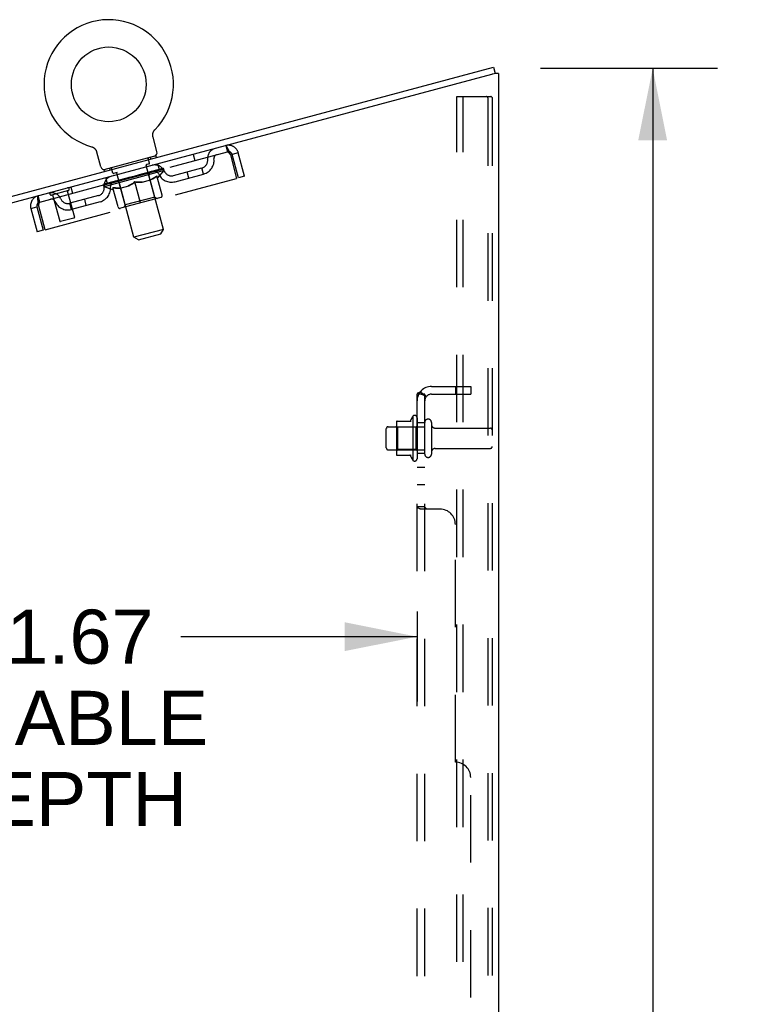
# Model space of a CAD drawing. Header units: inches. Extents: x 0 to 200, y 0 to 129.
# Tile 275 of 276: x 111 to 123, y 82 to 98. Entities that reach past the tile are written whole.
import ezdxf

# ---------------------------------------------------------------- set-up
doc = ezdxf.new("R2010")
doc.units = ezdxf.units.IN
doc.header["$LTSCALE"] = 11
doc.header["$MEASUREMENT"] = 0
doc.linetypes.add('HIDDEN', pattern=[0.2, 0.1, -0.1])
doc.layers.get('0').update_dxf_attribs({"linetype": 'CONTINUOUS'})
for name, color, linetype in [('DEFAULT_2', 8, 'HIDDEN'), ('DIMENSIONS', 7, 'CONTINUOUS'), ('SUBPANEL', 7, 'CONTINUOUS')]:
    doc.layers.add(name, color=color, linetype=linetype)
doc.styles.get("Standard").update_dxf_attribs({"font": 'arial.ttf'})
doc.dimstyles.new('DIMSTYLE_1', dxfattribs={"dimtxt": 0.882353, "dimasz": 1.176471, "dimexe": 0.09, "dimexo": 0.07, "dimgap": 0.0375, "dimtad": 0, "dimtih": 1, "dimtoh": 1, "dimzin": 4, "dimdsep": 46, "dimtxsty": 'Standard', "dimblk": '_FILLED', "dimblk1": '_FILLED', "dimblk2": '_FILLED', "dimcen": 0.09, "dimadec": 3, "dimazin": 1, "dimtfac": 1, "dimtdec": 3, "dimtofl": 0, "dimtmove": 0, "dimatfit": 3, "dimldrblk": '_FILLED', "dimfxl": 0, "dimtolj": 1, "dimtzin": 4, "dimarcsym": 0})

# ---------------------------------------------------------------- blocks, each defined once
blk = doc.blocks.new('_FILLED')
at = {"color": 0, "linetype": 'ByBlock'}
blk.add_solid([(0, 0), (-1, 0.2), (-1, -0.2)], dxfattribs=at)
blk = doc.blocks.new('*D7')
at = {"layer": 'DIMENSIONS', "color": 2, "linetype": 'Continuous'}
for p, q in [((119.646, 97.342), (122.532, 97.342)), ((121.474, 97.342), (121.474, 67.438)), ((121.474, 34.186), (121.474, 64.349)), ((119.672, 34.186), (122.532, 34.186))]:
    blk.add_line(p, q, dxfattribs=at)
at = {"layer": 'DIMENSIONS', "color": 2, "linetype": 'Continuous', "xscale": 1.1764705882, "yscale": 1.1764705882, "zscale": 1.1764705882}
for p, rotation in [((121.474, 97.342), 90), ((121.474, 34.186), 270)]:
    blk.add_blockref('_FILLED', p, dxfattribs=dict(at, rotation=rotation))
at = {"layer": 'DIMENSIONS', "color": 2, "linetype": 'Continuous', "insert": (121.474, 66.996), "char_height": 0.8824, "width": 3.08332, "attachment_point": 2, "line_spacing_factor": 0.9}
blk.add_mtext('63.16\\PREF.', dxfattribs=at)
blk = doc.blocks.new('*D10')
at = {"layer": 'DIMENSIONS', "color": 2, "linetype": 'Continuous'}
for p, q in [((105.969, 88.487), (105.969, 87.017)), ((117.635, 88.487), (117.635, 87.017)), ((105.969, 88.076), (109.819, 88.076)), ((117.635, 88.076), (113.785, 88.076))]:
    blk.add_line(p, q, dxfattribs=at)
at = {"layer": 'DIMENSIONS', "color": 2, "linetype": 'Continuous', "xscale": 1.1764705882, "yscale": 1.1764705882, "zscale": 1.1764705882, "rotation": 180}
blk.add_blockref('_FILLED', (105.969, 88.076), dxfattribs=at)
at = {"layer": 'DIMENSIONS', "color": 2, "linetype": 'Continuous', "xscale": 1.1764705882, "yscale": 1.1764705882, "zscale": 1.1764705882}
blk.add_blockref('_FILLED', (117.635, 88.076), dxfattribs=at)
at = {"layer": 'DIMENSIONS', "color": 2, "linetype": 'Continuous', "insert": (111.802, 88.517), "char_height": 0.8824, "width": 4.85458, "attachment_point": 2, "line_spacing_factor": 0.9}
blk.add_mtext('11.67\\PUSABLE\\PDEPTH', dxfattribs=at)

msp = doc.modelspace()

# ---------------------------------------------------------------- linework, layer by layer
at = {"color": 7, "linetype": 'Continuous'}
for p, q in [((107.03, 94.182), (118.883, 97.358)), ((118.883, 97.358), (118.91, 97.258)), ((118.912, 97.258), (118.91, 97.258)), ((113.342, 96.307), (113.344, 96.311)), ((113.344, 96.311), (113.346, 96.315)), ((113.346, 96.315), (113.348, 96.319)), ((113.348, 96.319), (113.35, 96.322)), ((113.35, 96.322), (113.353, 96.326)), ((113.353, 96.326), (113.355, 96.329)), ((113.355, 96.329), (113.358, 96.333)), ((113.358, 96.333), (113.361, 96.336)), ((113.361, 96.336), (113.363, 96.339)), ((113.361, 96.336), (113.362, 96.338)), ((113.363, 96.339), (113.366, 96.343)), ((113.366, 96.343), (113.366, 96.343)), ((113.331, 96.265), (113.332, 96.27)), ((113.331, 96.261), (113.331, 96.265)), ((113.331, 96.257), (113.331, 96.261)), ((113.331, 96.252), (113.331, 96.257)), ((113.331, 96.248), (113.331, 96.252)), ((113.331, 96.244), (113.331, 96.248)), ((113.332, 96.274), (113.333, 96.278)), ((113.332, 96.27), (113.332, 96.274)), ((113.333, 96.278), (113.334, 96.282)), ((113.334, 96.282), (113.335, 96.287)), ((113.335, 96.223), (113.334, 96.226)), ((113.335, 96.287), (113.336, 96.291)), ((113.399, 95.982), (113.335, 96.223)), ((113.336, 96.291), (113.337, 96.295)), ((113.337, 96.295), (113.339, 96.299)), ((113.339, 96.299), (113.34, 96.303)), ((113.34, 96.303), (113.342, 96.307)), ((112.33, 96.065), (112.33, 96.065)), ((112.33, 96.065), (112.334, 96.064)), ((112.334, 96.064), (112.339, 96.062)), ((112.338, 96.062), (112.343, 96.061)), ((112.343, 96.061), (112.347, 96.059)), ((112.347, 96.059), (112.351, 96.057)), ((112.35, 96.057), (112.354, 96.055)), ((112.354, 96.055), (112.358, 96.053)), ((112.358, 96.053), (112.362, 96.051)), ((112.362, 96.051), (112.366, 96.049)), ((112.366, 96.049), (112.369, 96.046)), ((112.369, 96.046), (112.373, 96.044)), ((112.373, 96.044), (112.376, 96.041)), ((112.376, 96.041), (112.379, 96.038)), ((112.379, 96.038), (112.383, 96.035)), ((112.383, 96.035), (112.386, 96.032)), ((112.386, 96.032), (112.389, 96.029)), ((112.389, 96.029), (112.392, 96.026)), ((112.392, 96.026), (112.394, 96.023)), ((112.394, 96.023), (112.397, 96.019)), ((112.397, 96.019), (112.399, 96.016)), ((112.399, 96.016), (112.402, 96.012)), ((112.402, 96.012), (112.404, 96.008)), ((112.404, 96.008), (112.406, 96.004)), ((112.406, 96.005), (112.408, 96.001)), ((112.482, 95.736), (112.417, 95.977)), ((113.379, 95.915), (112.534, 95.688)), ((113.379, 95.915), (113.387, 95.886)), ((112.534, 95.688), (112.541, 95.659))]:
    msp.add_line(p, q, dxfattribs=at)
at = {"color": 3, "linetype": 'Continuous'}
for p, q in [((118.847, 97.241), (107.057, 94.082)), ((118.859, 97.244), (118.847, 97.241)), ((118.871, 97.247), (118.859, 97.244)), ((118.912, 97.258), (118.871, 97.247)), ((118.964, 97.258), (118.912, 97.258)), ((118.964, 97.258), (118.964, 34.29))]:
    msp.add_line(p, q, dxfattribs=at)
at = {"color": 7, "linetype": 'Continuous'}
for points in [[(113.334, 96.226), (113.333, 96.231), (113.332, 96.235), (113.332, 96.239), (113.331, 96.244)], [(113.334, 96.226), (113.333, 96.231), (113.332, 96.235), (113.332, 96.239), (113.331, 96.244)], [(112.408, 96.001), (112.41, 95.997), (112.412, 95.993), (112.414, 95.989), (112.415, 95.985), (112.416, 95.981), (112.417, 95.977)], [(112.415, 95.985), (112.416, 95.981), (112.417, 95.977)]]:
    msp.add_lwpolyline(points, dxfattribs=at)
msp.add_circle((112.613, 97.08), 0.609, dxfattribs=at)
for centre, radius, start, end in [((112.613, 97.08), 1.054, 315.3993, 254.6007), ((113.341, 95.967), 0.06, 285, 15), ((112.54, 95.752), 0.06, 195, 285)]:
    msp.add_arc(centre, radius, start, end, dxfattribs=at)
at = {"layer": 'DEFAULT_2', "color": 8, "linetype": 'HIDDEN'}
for p, q in [((118.285, 34.373), (118.285, 96.883)), ((118.285, 96.883), (118.765, 96.883)), ((118.389, 34.373), (118.389, 96.883)), ((118.765, 96.883), (118.839, 96.883)), ((118.786, 96.853), (118.786, 34.403)), ((118.86, 96.853), (118.86, 34.403)), ((112.337, 96.063), (112.338, 96.062)), ((114.52, 96.082), (114.547, 95.981)), ((111.489, 95.162), (114.547, 95.981)), ((113.279, 95.795), (113.258, 95.872)), ((113.289, 95.891), (113.297, 95.862)), ((113.987, 95.939), (114.014, 95.838)), ((114.595, 95.929), (114.697, 95.547)), ((114.724, 95.963), (114.624, 95.937)), ((114.726, 95.555), (114.624, 95.937)), ((114.827, 95.581), (114.724, 95.963)), ((113.514, 95.674), (112.536, 95.412)), ((112.543, 95.444), (113.493, 95.699)), ((112.623, 95.712), (112.631, 95.683)), ((112.68, 95.634), (112.659, 95.711)), ((113.272, 95.782), (113.215, 95.767)), ((113.505, 94.716), (113.225, 95.759)), ((113.27, 95.641), (113.425, 95.683)), ((113.374, 95.667), (113.374, 95.669)), ((113.378, 95.668), (113.377, 95.671)), ((113.38, 95.669), (113.379, 95.671)), ((113.383, 95.669), (113.382, 95.672)), ((113.383, 95.669), (113.382, 95.672)), ((113.388, 95.671), (113.388, 95.673)), ((113.392, 95.674), (113.39, 95.679)), ((113.391, 95.671), (113.39, 95.674)), ((113.391, 95.672), (113.391, 95.674)), ((113.44, 95.685), (113.413, 95.785)), ((113.414, 95.555), (113.514, 95.674)), ((113.428, 95.681), (113.427, 95.684)), ((113.43, 95.682), (113.429, 95.684)), ((113.441, 95.687), (113.439, 95.693)), ((113.463, 95.691), (113.463, 95.693)), ((113.465, 95.691), (113.464, 95.694)), ((113.477, 95.697), (113.475, 95.702)), ((113.485, 95.697), (113.484, 95.699)), ((113.486, 95.697), (113.485, 95.699)), ((113.493, 95.699), (113.492, 95.701)), ((113.499, 95.703), (113.497, 95.708)), ((113.514, 95.674), (113.505, 95.71)), ((113.666, 95.593), (114.132, 95.718)), ((114.159, 95.617), (114.132, 95.718)), ((111.576, 94.71), (114.697, 95.547)), ((112.595, 95.458), (112.568, 95.559)), ((112.749, 95.642), (112.692, 95.627)), ((113.024, 94.587), (112.744, 95.631)), ((112.816, 95.52), (112.769, 95.507)), ((112.773, 95.508), (112.771, 95.514)), ((112.779, 95.507), (112.778, 95.51)), ((112.782, 95.508), (112.781, 95.511)), ((112.787, 95.51), (112.785, 95.516)), ((112.79, 95.51), (112.789, 95.513)), ((112.798, 95.513), (112.798, 95.515)), ((112.817, 95.518), (112.816, 95.52)), ((112.874, 95.535), (112.829, 95.523)), ((112.845, 95.525), (112.844, 95.527)), ((112.85, 95.529), (112.848, 95.534)), ((112.855, 95.528), (112.853, 95.535)), ((112.853, 95.527), (112.853, 95.53)), ((112.857, 95.528), (112.857, 95.531)), ((112.863, 95.53), (112.862, 95.533)), ((112.875, 95.533), (112.874, 95.535)), ((112.936, 95.552), (112.894, 95.541)), ((112.905, 95.541), (112.904, 95.544)), ((112.929, 95.55), (112.988, 95.57)), ((112.932, 95.551), (112.931, 95.556)), ((112.933, 95.551), (112.931, 95.556)), ((112.931, 95.556), (112.931, 95.556)), ((112.933, 95.549), (112.933, 95.551)), ((112.936, 95.55), (112.936, 95.552)), ((112.937, 95.55), (112.936, 95.552)), ((112.937, 95.55), (112.937, 95.552)), ((112.964, 95.559), (113.014, 95.573)), ((112.969, 95.558), (112.968, 95.561)), ((112.972, 95.562), (112.972, 95.564)), ((112.989, 95.566), (112.988, 95.57)), ((113.002, 95.567), (113.001, 95.569)), ((113.015, 95.574), (113.015, 95.573)), ((113.016, 95.571), (113.015, 95.574)), ((113.016, 95.571), (113.015, 95.573)), ((113.016, 95.579), (113.105, 95.597)), ((113.017, 95.574), (113.016, 95.579)), ((113.02, 95.572), (113.019, 95.575)), ((113.02, 95.572), (113.019, 95.575)), ((113.019, 95.575), (113.019, 95.575)), ((113.033, 95.578), (113.07, 95.588)), ((113.034, 95.576), (113.033, 95.578)), ((113.067, 95.585), (113.066, 95.587)), ((113.098, 95.593), (113.097, 95.596)), ((113.098, 95.595), (113.14, 95.607)), ((113.098, 95.593), (113.098, 95.595)), ((113.099, 95.593), (113.099, 95.596)), ((113.1, 95.602), (113.101, 95.602)), ((113.102, 95.597), (113.1, 95.602)), ((113.102, 95.597), (113.101, 95.602)), ((113.102, 95.594), (113.102, 95.597)), ((113.13, 95.602), (113.13, 95.604)), ((113.158, 95.486), (113.296, 95.523)), ((113.16, 95.612), (113.206, 95.624)), ((113.161, 95.61), (113.16, 95.612)), ((113.172, 95.613), (113.172, 95.616)), ((113.18, 95.615), (113.178, 95.622)), ((113.178, 95.614), (113.178, 95.617)), ((113.182, 95.615), (113.181, 95.618)), ((113.184, 95.619), (113.183, 95.624)), ((113.191, 95.618), (113.19, 95.62)), ((113.218, 95.628), (113.266, 95.64)), ((113.218, 95.625), (113.218, 95.628)), ((113.237, 95.63), (113.236, 95.633)), ((113.246, 95.632), (113.245, 95.635)), ((113.249, 95.633), (113.247, 95.64)), ((113.253, 95.635), (113.253, 95.637)), ((113.257, 95.636), (113.256, 95.638)), ((113.262, 95.639), (113.26, 95.645)), ((113.364, 95.243), (113.267, 95.605)), ((113.27, 95.639), (113.27, 95.641)), ((113.291, 95.645), (113.291, 95.647)), ((113.294, 95.645), (113.293, 95.648)), ((113.306, 95.649), (113.304, 95.654)), ((113.314, 95.651), (113.314, 95.653)), ((113.321, 95.653), (113.321, 95.655)), ((113.325, 95.654), (113.324, 95.656)), ((113.331, 95.658), (113.33, 95.663)), ((113.333, 95.656), (113.333, 95.658)), ((113.333, 95.656), (113.333, 95.658)), ((113.349, 95.66), (113.348, 95.665)), ((113.349, 95.66), (113.349, 95.663)), ((113.363, 95.664), (113.363, 95.666)), ((113.481, 95.273), (113.397, 95.586)), ((113.406, 95.553), (113.414, 95.555)), ((113.693, 95.492), (114.159, 95.617)), ((113.918, 95.553), (113.891, 95.653)), ((114.827, 95.581), (114.726, 95.555)), ((111.955, 95.35), (111.681, 95.276)), ((111.995, 95.405), (112.022, 95.304)), ((112.536, 95.412), (112.527, 95.448)), ((112.536, 95.445), (112.534, 95.45)), ((112.682, 95.359), (112.536, 95.412)), ((112.543, 95.444), (112.542, 95.447)), ((112.55, 95.446), (112.549, 95.449)), ((112.55, 95.446), (112.55, 95.449)), ((112.558, 95.451), (112.556, 95.456)), ((112.571, 95.452), (112.57, 95.454)), ((112.572, 95.452), (112.572, 95.455)), ((112.594, 95.461), (112.592, 95.466)), ((112.605, 95.461), (112.605, 95.464)), ((112.608, 95.462), (112.607, 95.464)), ((112.765, 95.506), (112.609, 95.464)), ((112.643, 95.474), (112.641, 95.479)), ((112.644, 95.471), (112.644, 95.474)), ((112.645, 95.471), (112.644, 95.474)), ((112.647, 95.472), (112.646, 95.474)), ((112.653, 95.474), (112.652, 95.476)), ((112.653, 95.474), (112.652, 95.476)), ((112.655, 95.474), (112.655, 95.477)), ((112.658, 95.475), (112.657, 95.478)), ((112.661, 95.476), (112.661, 95.478)), ((112.672, 95.479), (112.672, 95.481)), ((112.766, 95.081), (112.682, 95.394)), ((112.682, 95.359), (112.691, 95.361)), ((112.687, 95.483), (112.685, 95.487)), ((112.686, 95.483), (112.686, 95.485)), ((112.703, 95.49), (112.701, 95.495)), ((112.702, 95.487), (112.702, 95.489)), ((112.702, 95.487), (112.702, 95.489)), ((112.711, 95.489), (112.71, 95.492)), ((112.714, 95.49), (112.713, 95.493)), ((112.721, 95.492), (112.721, 95.494)), ((112.73, 95.494), (112.729, 95.5)), ((112.742, 95.498), (112.741, 95.5)), ((112.744, 95.498), (112.744, 95.5)), ((112.765, 95.504), (112.765, 95.506)), ((112.881, 95.114), (112.785, 95.476)), ((112.8, 95.39), (112.939, 95.428)), ((113.131, 95.148), (113.039, 95.491)), ((111.489, 95.162), (111.462, 95.262)), ((111.698, 95.281), (111.814, 94.849)), ((111.938, 95.345), (112.053, 94.913)), ((112.446, 95.266), (111.979, 95.141)), ((112.248, 95.105), (112.221, 95.206)), ((113.46, 95.236), (112.802, 95.06)), ((113.364, 95.243), (112.881, 95.114)), ((113.364, 95.243), (113.403, 95.221)), ((111.344, 95.058), (111.444, 95.085)), ((111.344, 95.058), (111.446, 94.676)), ((111.444, 95.085), (111.547, 94.702)), ((111.576, 94.71), (111.473, 95.092)), ((112.006, 95.04), (111.979, 95.141)), ((112.473, 95.165), (112.006, 95.04)), ((112.881, 95.114), (112.859, 95.075)), ((112.046, 94.901), (111.826, 94.842)), ((113.505, 94.716), (113.024, 94.587)), ((113.462, 94.643), (113.505, 94.716)), ((111.547, 94.702), (111.446, 94.676)), ((113.097, 94.545), (113.024, 94.587)), ((113.097, 94.545), (113.462, 94.643)), ((117.565, 91.667), (117.565, 90.955)), ((117.165, 91.498), (117.76, 91.498)), ((117.299, 91.566), (117.299, 91.055)), ((117.319, 91.494), (117.299, 91.514)), ((117.309, 91.588), (117.537, 91.588)), ((117.319, 91.494), (117.319, 91.127)), ((117.615, 91.494), (117.319, 91.494)), ((117.615, 91.494), (117.635, 91.514)), ((117.615, 91.494), (117.615, 91.127)), ((117.635, 91.645), (117.635, 90.977)), ((117.76, 91.053), (117.76, 91.568)), ((117.87, 91.568), (117.87, 91.053)), ((117.135, 91.153), (117.135, 91.468)), ((117.932, 91.476), (118.83, 91.476)), ((117.165, 91.123), (117.76, 91.123)), ((117.319, 91.127), (117.299, 91.107)), ((117.309, 91.033), (117.537, 91.033)), ((117.615, 91.127), (117.319, 91.127)), ((117.615, 91.127), (117.635, 91.107)), ((117.932, 91.146), (118.83, 91.146))]:
    msp.add_line(p, q, dxfattribs=at)
for points in [[(118.776, 96.879), (118.771, 96.882), (118.765, 96.883)], [(118.776, 96.879), (118.78, 96.875), (118.784, 96.868), (118.786, 96.861), (118.786, 96.853)], [(118.849, 96.879), (118.844, 96.882), (118.839, 96.883)], [(118.849, 96.879), (118.854, 96.875), (118.857, 96.868), (118.859, 96.861), (118.86, 96.853)], [(114.52, 96.082), (114.522, 96.081), (114.526, 96.079), (114.529, 96.074), (114.533, 96.068), (114.538, 96.06), (114.543, 96.05), (114.549, 96.039), (114.554, 96.026), (114.561, 96.012), (114.567, 95.996), (114.574, 95.98), (114.581, 95.963), (114.588, 95.946), (114.595, 95.929)], [(114.547, 95.981), (114.549, 95.981), (114.552, 95.981), (114.555, 95.98), (114.558, 95.978), (114.561, 95.975), (114.564, 95.971), (114.568, 95.968), (114.571, 95.963), (114.575, 95.958), (114.579, 95.953), (114.583, 95.947), (114.587, 95.941), (114.591, 95.935), (114.595, 95.929)], [(113.397, 95.586), (113.379, 95.573), (113.362, 95.561), (113.344, 95.55), (113.326, 95.54), (113.309, 95.53), (113.291, 95.522)], [(113.296, 95.523), (113.314, 95.532), (113.33, 95.541), (113.347, 95.551), (113.364, 95.562), (113.381, 95.573), (113.398, 95.586)], [(112.806, 95.392), (112.786, 95.39), (112.766, 95.39), (112.746, 95.39), (112.725, 95.391), (112.703, 95.392), (112.682, 95.394)], [(112.682, 95.394), (112.703, 95.391), (112.723, 95.39), (112.743, 95.389), (112.762, 95.389), (112.782, 95.389), (112.8, 95.39)], [(113.039, 95.491), (113.021, 95.478), (113.003, 95.465), (112.986, 95.454), (112.968, 95.444), (112.95, 95.434), (112.932, 95.426)], [(112.939, 95.428), (112.956, 95.436), (112.973, 95.445), (112.99, 95.455), (113.006, 95.466), (113.023, 95.477), (113.04, 95.489)], [(113.165, 95.488), (113.145, 95.487), (113.124, 95.486), (113.104, 95.486), (113.083, 95.487), (113.061, 95.488), (113.039, 95.491)], [(113.04, 95.489), (113.06, 95.487), (113.081, 95.486), (113.1, 95.485), (113.12, 95.484), (113.139, 95.485), (113.158, 95.486)], [(111.473, 95.092), (111.471, 95.111), (111.468, 95.129), (111.466, 95.147), (111.463, 95.165), (111.462, 95.181), (111.46, 95.197), (111.459, 95.211), (111.458, 95.223), (111.457, 95.234), (111.457, 95.244), (111.457, 95.251), (111.458, 95.257), (111.46, 95.261), (111.462, 95.262)], [(111.473, 95.092), (111.474, 95.1), (111.474, 95.107), (111.475, 95.114), (111.475, 95.121), (111.476, 95.128), (111.477, 95.134), (111.478, 95.14), (111.479, 95.145), (111.48, 95.149), (111.481, 95.153), (111.483, 95.156), (111.485, 95.159), (111.487, 95.161), (111.489, 95.162)]]:
    msp.add_lwpolyline(points, dxfattribs=at)
for centre, radius, start, end in [((114.39, 95.874), 0.167, 105, 186.9284), ((114.563, 95.92), 0.167, 15, 105), ((113.268, 95.874), 0.01, 105, 195), ((114.1, 95.839), 0.125, 285, 6.9284), ((114.1, 95.839), 0.229, 285, 7.0137), ((114.389, 95.874), 0.0625, 105, 187.0137), ((114.563, 95.92), 0.063, 15, 105), ((112.65, 95.709), 0.01, 15, 105), ((113.235, 95.762), 0.01, 105, 195), ((113.269, 95.792), 0.01, 285, 15), ((113.365, 95.599), 0.167, 23.0716, 105), ((112.703, 95.422), 0.167, 105, 186.9284), ((112.69, 95.637), 0.01, 195, 285), ((112.734, 95.628), 0.01, 15, 105), ((113.298, 95.614), 0.0318, 105, 195), ((113.365, 95.6), 0.0625, 22.9863, 105), ((113.634, 95.714), 0.229, 202.9863, 285), ((113.634, 95.714), 0.125, 203.0716, 285), ((111.949, 95.371), 0.0215, 285, 105), ((112.413, 95.387), 0.125, 285, 6.9284), ((112.413, 95.387), 0.229, 285, 7.0137), ((112.703, 95.422), 0.0625, 105, 187.0137), ((112.754, 95.468), 0.0318, 15, 105), ((111.505, 95.101), 0.167, 105, 195), ((111.678, 95.147), 0.167, 23.0716, 105), ((111.675, 95.297), 0.0215, 105, 285), ((111.679, 95.148), 0.0625, 22.9863, 105), ((111.947, 95.262), 0.125, 203.0716, 285), ((113.453, 95.265), 0.0296, 285, 15), ((111.505, 95.101), 0.063, 105, 195), ((111.947, 95.262), 0.229, 202.9863, 285), ((112.794, 95.088), 0.0296, 195, 285), ((112.044, 94.911), 0.01, 285, 15), ((111.823, 94.852), 0.01, 195, 285), ((118.165, 91.311), 0.698, 149.3369, 156.0321), ((117.597, 91.645), 0.0384, 0, 145.5503), ((117.165, 91.468), 0.03, 90, 180), ((117.44, 91.566), 0.141, 174.7919, 180), ((117.309, 91.578), 0.01, 90, 174.8062), ((117.518, 91.598), 0.01, 270, 336.0321), ((117.815, 91.568), 0.055, 0, 180), ((117.932, 91.538), 0.0625, 180, 270), ((118.83, 91.446), 0.03, 0, 90), ((118.83, 91.176), 0.03, 270, 360), ((117.165, 91.153), 0.03, 180, 270), ((117.44, 91.055), 0.141, 180, 185.2081), ((117.309, 91.043), 0.01, 185.1938, 270), ((117.518, 91.023), 0.01, 23.9679, 90), ((118.165, 91.311), 0.698, 203.9679, 210.6631), ((117.815, 91.053), 0.055, 180, 360), ((117.932, 91.083), 0.0625, 90, 180), ((117.597, 90.977), 0.0384, 214.4497, 360)]:
    msp.add_arc(centre, radius, start, end, dxfattribs=at)
for centre, major_axis, ratio, start_param, end_param in [((113.307, 95.647), (0.151, 0.047), 0.046319, 0.971151, 2.011002), ((113.379, 95.667), (0.152, 0.046), 0.052395, 1.1459, 2.185751), ((113.296, 95.641), (0.126, 0.038), 0.052395, 0.826965, 1.376012), ((113.44, 95.683), (0.152, 0.044), 0.05688, 1.320842, 2.360692), ((113.016, 95.579), (0.495, 0.108), 0.038841, 0.699936, 0.874469), ((113.016, 95.579), (0.484, 0.15), 0.046319, -0.874471, -0.699939), ((113.502, 95.7), (0.155, 0.035), 0.046319, 2.371028, 3.410879), ((113.461, 95.685), (0.128, 0.028), 0.038841, 2.226624, 2.775671), ((113.488, 95.696), (0.153, 0.043), 0.05963, 1.495927, 2.535778), ((113.361, 95.658), (0.126, 0.037), 0.05688, 1.001907, 1.550954), ((113.531, 95.707), (0.154, 0.036), 0.052395, 2.196279, 3.23613), ((113.49, 95.693), (0.128, 0.029), 0.046319, 2.052093, 2.601141), ((113.308, 95.642), (0.152, 0.046), 0.052395, 0.971367, 1.064645), ((113.522, 95.705), (0.153, 0.041), 0.060556, 1.671089, 2.71094), ((113.504, 95.694), (0.155, 0.034), 0.038841, 2.371026, 2.464304), ((113.016, 95.579), (0.494, 0.112), 0.046319, 0.525406, 0.699939), ((113.544, 95.711), (0.154, 0.038), 0.05688, 2.021337, 3.061188), ((113.541, 95.71), (0.153, 0.039), 0.05963, 1.846251, 2.886102), ((113.016, 95.579), (0.485, 0.146), 0.052395, -0.699723, -0.52519), ((113.416, 95.673), (0.126, 0.035), 0.05963, 1.176993, 1.72604), ((113.504, 95.696), (0.128, 0.03), 0.052395, 1.877344, 2.426392), ((113.459, 95.684), (0.127, 0.034), 0.060556, 1.352155, 1.901202), ((113.504, 95.696), (0.128, 0.031), 0.05688, 1.702402, 2.25145), ((113.488, 95.692), (0.127, 0.033), 0.05963, 1.527317, 2.076364), ((113.38, 95.661), (0.152, 0.044), 0.05688, 1.146309, 1.239587), ((113.532, 95.702), (0.155, 0.035), 0.046319, 2.196495, 2.289773), ((113.016, 95.579), (0.493, 0.116), 0.052395, 0.350657, 0.52519), ((113.016, 95.579), (0.486, 0.141), 0.05688, -0.524781, -0.350248), ((113.441, 95.678), (0.153, 0.043), 0.05963, 1.321394, 1.414673), ((113.545, 95.706), (0.154, 0.036), 0.052395, 2.021746, 2.115024), ((113.016, 95.579), (0.492, 0.121), 0.05688, 0.175715, 0.350248), ((113.016, 95.579), (0.488, 0.136), 0.05963, -0.349695, -0.175162), ((113.49, 95.691), (0.153, 0.041), 0.060556, 1.496556, 1.589835), ((113.543, 95.705), (0.154, 0.038), 0.05688, 1.846804, 1.940083), ((113.524, 95.7), (0.153, 0.039), 0.05963, 1.671719, 1.764997), ((113.016, 95.579), (0.49, 0.126), 0.05963, 0.000629, 0.175162), ((113.016, 95.579), (0.489, 0.131), 0.060556, -0.174533, 0), ((112.73, 95.493), (0.155, 0.035), 0.046319, 1.130591, 2.170442), ((112.811, 95.514), (0.155, 0.034), 0.038841, 1.305122, 2.344973), ((113.016, 95.579), (0.495, 0.108), 0.038841, -2.267123, -2.092591), ((113.016, 95.579), (0.482, 0.157), 0.030195, 2.09281, 2.267343), ((112.816, 95.512), (0.128, 0.029), 0.046319, 1.940329, 2.489376), ((112.634, 95.467), (0.151, 0.049), 0.030195, -0.61813, 0.421721), ((112.898, 95.538), (0.155, 0.033), 0.030195, 1.479435, 2.519286), ((113.016, 95.579), (0.496, 0.105), 0.030195, -2.09281, -1.918277), ((113.016, 95.579), (0.481, 0.159), 0.020645, 1.918687, 2.09322), ((112.899, 95.532), (0.155, 0.034), 0.038841, 2.426227, 2.519505), ((112.636, 95.462), (0.151, 0.05), 0.020645, 0.328852, 0.422131), ((112.673, 95.474), (0.125, 0.041), 0.020645, 0.017485, 0.566532), ((112.896, 95.534), (0.128, 0.028), 0.038841, 2.11486, 2.663907), ((112.703, 95.485), (0.151, 0.05), 0.020645, -0.792253, 0.247598), ((112.989, 95.562), (0.155, 0.032), 0.020645, 1.653558, 2.693409), ((113.016, 95.579), (0.496, 0.103), 0.020645, -1.918687, -1.744154), ((113.016, 95.579), (0.481, 0.16), 0.010478, 1.744704, 1.919237), ((112.99, 95.557), (0.155, 0.033), 0.030195, 2.60054, 2.693819), ((112.704, 95.48), (0.151, 0.05), 0.010478, 0.154869, 0.248148), ((112.738, 95.491), (0.125, 0.042), 0.010478, 6.126688, 6.675735), ((112.98, 95.556), (0.129, 0.027), 0.030195, 2.289173, 2.83822), ((112.781, 95.506), (0.151, 0.05), 0.010478, -0.966236, -0.000846), ((113.081, 95.587), (0.155, 0.032), 0.010478, 1.827541, 2.867392), ((113.016, 95.579), (0.497, 0.102), 0.010478, -1.744704, -1.570171), ((113.082, 95.581), (0.155, 0.032), 0.020645, 2.774664, 2.867942), ((113.064, 95.579), (0.129, 0.027), 0.020645, 2.463296, 3.012344), ((112.956, 95.553), (0.151, 0.05), 0.010478, 0.274201, 1.314052), ((112.89, 95.532), (0.125, 0.042), 0.010478, -0.000298, 0.504314), ((112.867, 95.524), (0.151, 0.05), 0.010478, 0.192946, 0.399283), ((113.016, 95.579), (0.481, 0.16), 0.010478, -1.578586, -1.396888), ((113.172, 95.606), (0.155, 0.032), 0.010478, 2.948646, 3.041925), ((113.148, 95.601), (0.129, 0.026), 0.010478, 2.637279, 3.142076), ((113.048, 95.578), (0.151, 0.05), 0.020645, 0.448184, 1.488034), ((112.974, 95.554), (0.125, 0.041), 0.020645, 0.129249, 0.678296), ((112.957, 95.548), (0.151, 0.05), 0.020645, 0.273651, 0.366929), ((113.256, 95.634), (0.155, 0.032), 0.010478, -3.140747, -2.175357), ((113.016, 95.579), (0.497, 0.102), 0.010478, 1.222355, 1.396888), ((113.016, 95.579), (0.481, 0.159), 0.020645, -1.397439, -1.222906), ((113.138, 95.602), (0.151, 0.049), 0.030195, 0.622307, 1.662158), ((113.059, 95.577), (0.125, 0.041), 0.030195, 0.303372, 0.852419), ((113.334, 95.654), (0.155, 0.032), 0.020645, 2.893995, 3.933846), ((113.301, 95.642), (0.129, 0.026), 0.010478, 2.749043, 3.29809), ((113.049, 95.573), (0.151, 0.049), 0.030195, 0.447774, 0.541052), ((113.335, 95.649), (0.155, 0.032), 0.010478, 2.893445, 2.986723), ((113.016, 95.579), (0.496, 0.103), 0.020645, 1.048373, 1.222906), ((113.226, 95.626), (0.151, 0.048), 0.038841, 0.79662, 1.836471), ((113.016, 95.579), (0.482, 0.157), 0.030195, -1.223315, -1.048783), ((113.142, 95.599), (0.125, 0.04), 0.038841, 0.477686, 1.026733), ((113.365, 95.659), (0.129, 0.027), 0.020645, 2.57506, 3.124108), ((113.402, 95.673), (0.155, 0.033), 0.030195, 2.719872, 3.759723), ((113.14, 95.597), (0.151, 0.048), 0.038841, 0.622087, 0.715366), ((113.404, 95.668), (0.155, 0.032), 0.020645, 2.719462, 2.812741), ((113.016, 95.579), (0.496, 0.105), 0.030195, 0.87425, 1.048783), ((113.016, 95.579), (0.483, 0.154), 0.038841, -1.049002, -0.874469), ((113.222, 95.621), (0.126, 0.039), 0.046319, 0.652216, 1.201263), ((113.419, 95.674), (0.129, 0.027), 0.030195, 2.400937, 2.949985), ((113.459, 95.688), (0.155, 0.034), 0.038841, 2.545558, 3.585409), ((113.227, 95.62), (0.151, 0.047), 0.046319, 0.796618, 0.889896), ((113.46, 95.683), (0.155, 0.033), 0.030195, 2.545339, 2.638617), ((112.514, 95.435), (0.153, 0.041), 0.060556, 0.430652, 1.470503), ((113.016, 95.579), (0.489, 0.131), 0.060556, 3.141593, 3.316126), ((113.016, 95.579), (0.488, 0.136), 0.05963, 2.96643, 3.140963), ((112.515, 95.43), (0.153, 0.043), 0.05963, 1.376596, 1.469874), ((112.548, 95.444), (0.153, 0.039), 0.05963, 0.605815, 1.645666), ((112.495, 95.43), (0.153, 0.043), 0.05963, 0.25549, 1.295341), ((113.016, 95.579), (0.49, 0.126), 0.05963, -2.96643, -2.791898), ((113.016, 95.579), (0.486, 0.141), 0.05688, 2.791345, 2.965878), ((112.549, 95.439), (0.153, 0.041), 0.060556, 1.551758, 1.645036), ((112.497, 95.425), (0.152, 0.044), 0.05688, 1.20151, 1.294789), ((112.55, 95.441), (0.126, 0.035), 0.05963, 1.065228, 1.614276), ((112.535, 95.437), (0.126, 0.037), 0.05688, 0.890143, 1.43919), ((112.579, 95.449), (0.127, 0.034), 0.060556, 1.240391, 1.789438), ((112.596, 95.457), (0.154, 0.038), 0.05688, 0.7809, 1.820751), ((112.492, 95.429), (0.152, 0.044), 0.05688, 0.080405, 1.120256), ((113.016, 95.579), (0.492, 0.121), 0.05688, -2.791345, -2.616812), ((113.016, 95.579), (0.485, 0.146), 0.052395, 2.616403, 2.790936), ((112.598, 95.452), (0.153, 0.039), 0.05963, 1.72692, 1.820198), ((112.494, 95.424), (0.152, 0.046), 0.052395, 1.026568, 1.119847), ((112.534, 95.437), (0.126, 0.038), 0.052395, 0.715201, 1.264248), ((112.622, 95.46), (0.127, 0.033), 0.05963, 1.415553, 1.9646), ((112.658, 95.473), (0.154, 0.036), 0.052395, 0.955842, 1.995693), ((112.505, 95.432), (0.152, 0.046), 0.052395, -0.094537, 0.945314), ((113.016, 95.579), (0.493, 0.116), 0.052395, -2.616403, -2.44187), ((113.016, 95.579), (0.484, 0.15), 0.046319, 2.441654, 2.616187), ((112.659, 95.468), (0.154, 0.038), 0.05688, 1.902006, 1.995284), ((112.507, 95.427), (0.151, 0.047), 0.046319, 0.851819, 0.945098), ((112.548, 95.44), (0.126, 0.039), 0.046319, 0.540452, 1.089499), ((112.677, 95.475), (0.128, 0.031), 0.05688, 1.590638, 2.139686), ((113.016, 95.579), (0.494, 0.112), 0.046319, -2.441654, -2.267121), ((112.534, 95.44), (0.151, 0.047), 0.046319, -0.269286, 0.770565), ((113.016, 95.579), (0.483, 0.154), 0.038841, 2.267123, 2.441656), ((112.731, 95.487), (0.154, 0.036), 0.052395, 2.076947, 2.170226), ((112.535, 95.435), (0.151, 0.048), 0.038841, 0.677289, 0.770567), ((112.577, 95.448), (0.125, 0.04), 0.038841, 0.365921, 0.914969), ((112.742, 95.492), (0.128, 0.03), 0.052395, 1.76558, 2.314627), ((112.577, 95.452), (0.151, 0.048), 0.038841, -0.443817, 0.596034), ((112.812, 95.509), (0.155, 0.035), 0.046319, 2.251696, 2.344975), ((112.579, 95.447), (0.151, 0.049), 0.030195, 0.502975, 0.596254), ((112.619, 95.459), (0.125, 0.041), 0.030195, 0.191608, 0.740655)]:
    msp.add_ellipse(centre, major_axis=major_axis, ratio=ratio, start_param=start_param, end_param=end_param, dxfattribs=at)
at = {"layer": 'SUBPANEL', "color": 8, "linetype": 'HIDDEN'}
for p, q in [((117.872, 92.155), (118.51, 92.155)), ((118.26, 92.155), (118.26, 92.03)), ((118.51, 92.155), (118.51, 92.03)), ((117.635, 36.342), (117.635, 92.03)), ((117.76, 92.03), (117.635, 92.03)), ((117.689, 92.068), (117.785, 91.989)), ((117.76, 36.342), (117.76, 92.03)), ((117.872, 92.03), (118.51, 92.03)), ((117.76, 91.561), (117.635, 91.561)), ((117.76, 91.061), (117.635, 91.061)), ((117.76, 90.833), (117.635, 90.833)), ((117.76, 90.552), (117.635, 90.552)), ((117.76, 90.19), (117.635, 90.19)), ((118.01, 90.155), (117.689, 90.155)), ((118.26, 86.03), (118.26, 89.905)), ((118.51, 42.592), (118.51, 85.78))]:
    msp.add_line(p, q, dxfattribs=at)
for points in [[(117.658, 92.05), (117.654, 92.048), (117.651, 92.047), (117.648, 92.045), (117.645, 92.044), (117.643, 92.042), (117.64, 92.04), (117.638, 92.038), (117.637, 92.036), (117.636, 92.034), (117.635, 92.033), (117.635, 92.031), (117.635, 92.03)], [(117.689, 92.068), (117.687, 92.066), (117.685, 92.064), (117.682, 92.062), (117.679, 92.06), (117.675, 92.058), (117.672, 92.056), (117.668, 92.054), (117.665, 92.053), (117.658, 92.05)], [(117.703, 92.03), (117.703, 92.03), (117.702, 92.03), (117.702, 92.03), (117.701, 92.03), (117.701, 92.03), (117.7, 92.03), (117.7, 92.03), (117.7, 92.03), (117.7, 92.03)], [(117.7, 92.03), (117.7, 92.03), (117.7, 92.03), (117.701, 92.03), (117.701, 92.03), (117.701, 92.03), (117.702, 92.029), (117.702, 92.029), (117.703, 92.029), (117.703, 92.029), (117.704, 92.029), (117.705, 92.029), (117.705, 92.029), (117.706, 92.029), (117.707, 92.029), (117.707, 92.029), (117.708, 92.028), (117.709, 92.028), (117.709, 92.028), (117.71, 92.028), (117.711, 92.028), (117.711, 92.028), (117.712, 92.027), (117.713, 92.027), (117.714, 92.027), (117.714, 92.027), (117.715, 92.027), (117.716, 92.027), (117.717, 92.026), (117.717, 92.026), (117.718, 92.026), (117.719, 92.026), (117.72, 92.025), (117.721, 92.025), (117.721, 92.025), (117.722, 92.025), (117.723, 92.024), (117.724, 92.024), (117.725, 92.024), (117.726, 92.024), (117.726, 92.023), (117.727, 92.023), (117.728, 92.023), (117.729, 92.023), (117.73, 92.022), (117.731, 92.022), (117.732, 92.022), (117.733, 92.021), (117.734, 92.021), (117.735, 92.021), (117.736, 92.02), (117.737, 92.02), (117.738, 92.019), (117.739, 92.019), (117.739, 92.019), (117.74, 92.018), (117.741, 92.018), (117.742, 92.017), (117.743, 92.017), (117.744, 92.017), (117.745, 92.016), (117.746, 92.016), (117.747, 92.015), (117.748, 92.015), (117.749, 92.015), (117.75, 92.014), (117.75, 92.014), (117.751, 92.014), (117.752, 92.013), (117.753, 92.013), (117.753, 92.012), (117.754, 92.012), (117.755, 92.012), (117.756, 92.011), (117.756, 92.011), (117.757, 92.011), (117.758, 92.01), (117.758, 92.01), (117.759, 92.01), (117.76, 92.009), (117.76, 92.009), (117.761, 92.008), (117.761, 92.008), (117.762, 92.008), (117.763, 92.007), (117.763, 92.007), (117.763, 92.007), (117.764, 92.007), (117.764, 92.007)], [(117.774, 92.006), (117.772, 92.008), (117.771, 92.01), (117.769, 92.012), (117.767, 92.015), (117.765, 92.017), (117.763, 92.02), (117.762, 92.022), (117.761, 92.024), (117.76, 92.026), (117.76, 92.028), (117.76, 92.03)], [(117.764, 92.007), (117.764, 92.007), (117.764, 92.007), (117.764, 92.007), (117.764, 92.007), (117.764, 92.007), (117.763, 92.007), (117.763, 92.007), (117.763, 92.007), (117.762, 92.008), (117.762, 92.008), (117.762, 92.008), (117.761, 92.009), (117.761, 92.009), (117.76, 92.01), (117.76, 92.01)], [(117.785, 91.989), (117.786, 91.989), (117.786, 91.99), (117.786, 91.991), (117.786, 91.992), (117.785, 91.993), (117.785, 91.994), (117.784, 91.995), (117.782, 91.997), (117.781, 91.999), (117.78, 92), (117.778, 92.002), (117.774, 92.006)], [(117.637, 90.184), (117.636, 90.185), (117.635, 90.187), (117.635, 90.189), (117.635, 90.19)], [(117.648, 90.175), (117.645, 90.176), (117.643, 90.178), (117.64, 90.18), (117.638, 90.182), (117.637, 90.184), (117.636, 90.185), (117.635, 90.187), (117.635, 90.189), (117.635, 90.19)], [(117.654, 90.172), (117.651, 90.173), (117.648, 90.175), (117.645, 90.176), (117.643, 90.178), (117.64, 90.18), (117.638, 90.182)], [(117.668, 90.165), (117.661, 90.169), (117.658, 90.17), (117.654, 90.172)], [(117.689, 90.155), (117.687, 90.156), (117.685, 90.158), (117.682, 90.159), (117.679, 90.161), (117.675, 90.162), (117.672, 90.164), (117.668, 90.165)], [(117.689, 90.155), (117.687, 90.156), (117.685, 90.158), (117.682, 90.159), (117.679, 90.161)], [(117.761, 90.186), (117.76, 90.187), (117.76, 90.189), (117.76, 90.19)], [(117.767, 90.18), (117.765, 90.181), (117.763, 90.183), (117.762, 90.184), (117.761, 90.186), (117.76, 90.187), (117.76, 90.189), (117.76, 90.19)], [(117.771, 90.177), (117.769, 90.178), (117.767, 90.18), (117.765, 90.181), (117.763, 90.183), (117.762, 90.184)], [(117.782, 90.167), (117.781, 90.169), (117.78, 90.17), (117.778, 90.172), (117.776, 90.173), (117.774, 90.174), (117.771, 90.177)], [(117.785, 90.155), (117.786, 90.156), (117.786, 90.158), (117.786, 90.16), (117.786, 90.161), (117.785, 90.163), (117.785, 90.164), (117.784, 90.166), (117.782, 90.167), (117.781, 90.169), (117.78, 90.17), (117.778, 90.172), (117.776, 90.173)], [(117.785, 90.155), (117.786, 90.156), (117.786, 90.158), (117.786, 90.16), (117.786, 90.161), (117.785, 90.163), (117.785, 90.164), (117.784, 90.166)]]:
    msp.add_lwpolyline(points, dxfattribs=at)
for centre, radius, start, end in [((117.872, 91.918), 0.237, 90, 180), ((117.872, 91.918), 0.112, 90, 180), ((118.01, 89.905), 0.25, 0, 90), ((118.26, 85.78), 0.25, 0, 90)]:
    msp.add_arc(centre, radius, start, end, dxfattribs=at)

# ---------------------------------------------------------------- dimensions: what is measured, and where the dimension line sits
at = {"layer": 'DIMENSIONS', "color": 2, "linetype": 'Continuous'}
dim = msp.add_linear_dim(base=(121.474, 97.342), p1=(119.602, 34.186), p2=(119.576, 97.342), angle=90, text='<>\\PREF.', dimstyle='DIMSTYLE_1', dxfattribs=at)
dim.commit()
dim.dimension.update_dxf_attribs({"geometry": '*D7', "text_midpoint": (121.474, 65.893), "dimtype": 160})
dim = msp.add_linear_dim(base=(117.635, 88.076), p1=(105.969, 86.947), p2=(117.635, 86.947), text='<>\\PUSABLE\\PDEPTH', dimstyle='DIMSTYLE_1', dxfattribs=at)
dim.commit()
dim.dimension.update_dxf_attribs({"geometry": '*D10', "text_midpoint": (111.802, 86.753), "dimtype": 160})

doc.saveas('drawing.dxf')
